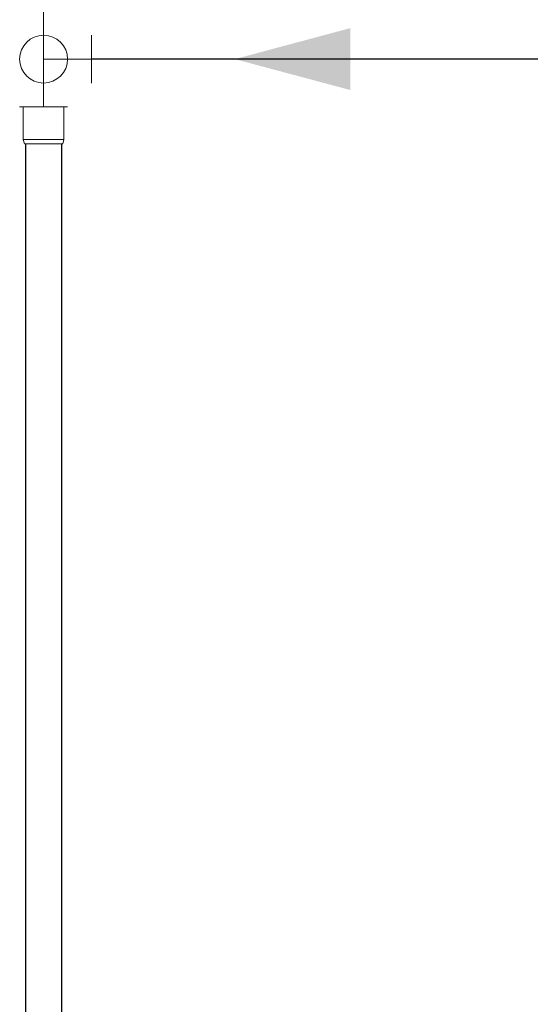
# Model space of a CAD drawing. Header units: millimetres. Extents: x -261 to 187, y -214 to 106.
# Tile 357 of 656: x -191.156 to -190.623, y -78.881 to -77.853. Entities that reach past the tile are written whole.
import ezdxf

# ---------------------------------------------------------------- set-up
doc = ezdxf.new("R2010")
doc.units = ezdxf.units.MM
doc.header["$LTSCALE"] = 0.005
doc.header["$MEASUREMENT"] = 0
for name, color, linetype, lineweight in [('AP-Condutos', 4, 'Continuous', 25), ('AP-Condutos Ar condicionado', 4, 'Continuous', 25), ('AP-Conexões Ar condicionado', 9, 'Continuous', 18), ('AP-Sentido conduto Ar condicionado', 9, 'Continuous', 30), ('Simbolos', 5, 'Continuous', 20), ('Simbolos_int', 174, 'Continuous', 5)]:
    doc.layers.add(name, color=color, linetype=linetype, lineweight=lineweight)

msp = doc.modelspace()

# ---------------------------------------------------------------- hatches: boundary and pattern name
at = {"layer": 'AP-Sentido conduto Ar condicionado', "linetype": 'Continuous'}
msp.add_hatch(color=7, dxfattribs=at).paths.add_polyline_path([(-190.9312, -77.8937), (-190.8105, -77.926), (-190.8105, -77.8613)])

# ---------------------------------------------------------------- linework, layer by layer
at = {"layer": 'AP-Condutos'}
for p, q in [((-191.1496, -77.9822), (-191.1496, -83.7081)), ((-191.112, -77.9822), (-191.112, -83.6966))]:
    msp.add_line(p, q, dxfattribs=at)
at = {"layer": 'AP-Condutos Ar condicionado'}
msp.add_line((-190.5817, -77.8937), (-191.0808, -77.8937), dxfattribs=at)
at = {"layer": 'AP-Conexões Ar condicionado'}
for p, q in [((-191.1308, -77.8937), (-191.1308, -77.8437)), ((-191.0808, -77.8687), (-191.0808, -77.9187)), ((-191.1308, -77.8937), (-191.0808, -77.8937)), ((-191.1308, -77.8937), (-191.1308, -77.9437)), ((-191.1058, -77.9437), (-191.1558, -77.9437))]:
    msp.add_line(p, q, dxfattribs=at)
msp.add_circle((-191.1308, -77.8937), 0.025, dxfattribs=at)
msp.add_circle((-191.1308, -77.8937), 0.025, dxfattribs=at)
at = {"layer": 'AP-Sentido conduto Ar condicionado'}
msp.add_lwpolyline([(-190.7312, -77.8937), (-190.9312, -77.8937)], dxfattribs=at)
at = {"layer": 'Simbolos'}
for p, q in [((-191.152, -77.9437), (-191.1096, -77.9437)), ((-191.152, -77.9437), (-191.152, -77.9777)), ((-191.1096, -77.9437), (-191.1096, -77.9777)), ((-191.152, -77.9777), (-191.1508, -77.9822)), ((-191.1096, -77.9777), (-191.1108, -77.9822))]:
    msp.add_line(p, q, dxfattribs=at)
at = {"layer": 'Simbolos_int'}
for p, q in [((-191.152, -77.9777), (-191.1096, -77.9777)), ((-191.1508, -77.9822), (-191.1108, -77.9822))]:
    msp.add_line(p, q, dxfattribs=at)

doc.saveas('drawing.dxf')
